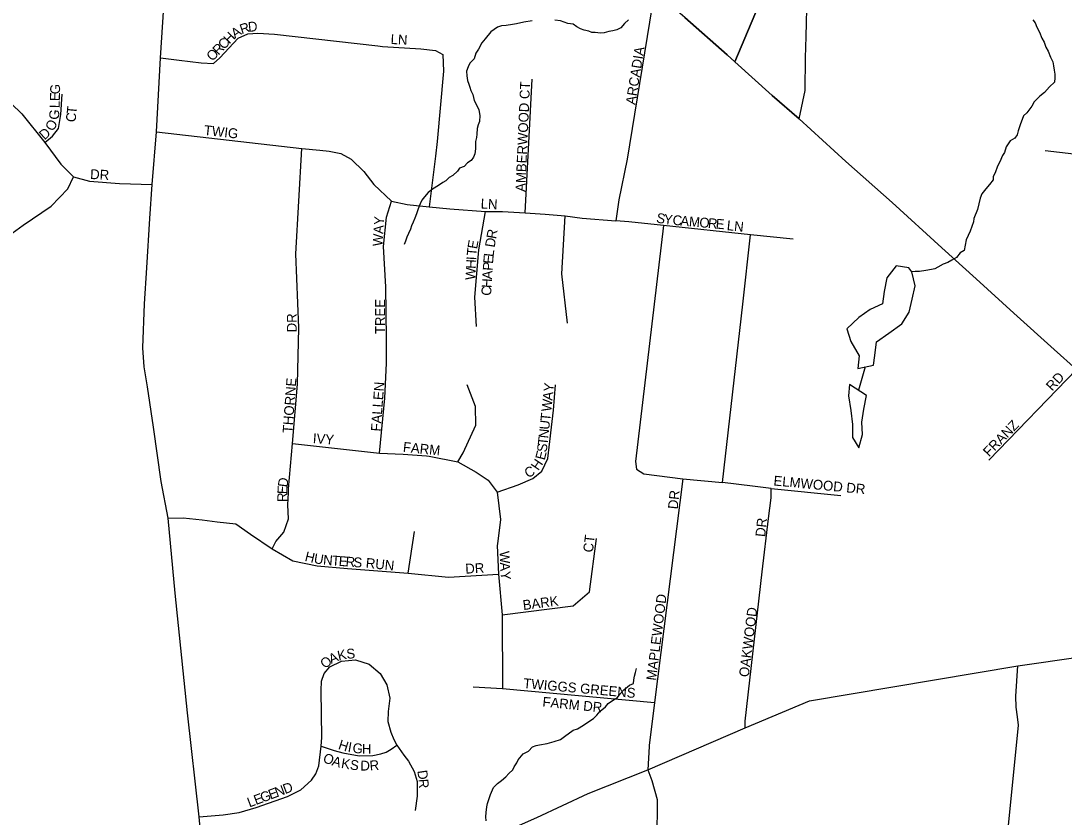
# Model space of a CAD drawing. Extents: x 1310247 to 1664935, y 235267 to 584339.
# Drawn here: x 1468683 to 1473984, y 382710 to 386758 of the extents above; entities that cross this region are included whole.
import ezdxf

# ---------------------------------------------------------------- set-up
doc = ezdxf.new("R2010")
doc.units = 0
for name, color, linetype in [('GM_X_County_Road', 7, 'Continuous'), ('GM_X_Minor_Lake', 7, 'Continuous'), ('GM_X_Minor_River', 7, 'Continuous'), ('GM_X_State_Route', 7, 'Continuous'), ('GM_X_Township', 7, 'Continuous'), ('GM_X_Township_Subdivision', 7, 'Continuous'), ('GM_X_Township_Subdivision_Text', 7, 'Continuous')]:
    doc.layers.add(name, color=color, linetype=linetype)

msp = doc.modelspace()

# ---------------------------------------------------------------- linework, layer by layer
at = {"layer": 'GM_X_County_Road'}
for points in [[(1469323, 385502.2), (1469338.9, 385753.1), (1469349.9, 385925.3), (1469371.4, 386193), (1469392.4, 386569.4), (1469404.8, 386750.3), (1469415.5, 386939.4), (1469438.8, 387333.7), (1469453.8, 387444.7), (1469472.5, 387553.3), (1469497.5, 387634.6), (1469531.3, 387755.2), (1469594.4, 387911.9), (1469712.7, 388197.8)], [(1472672.9, 386678.9), (1472679, 386889.6)], [(1472638.5, 386260.4), (1472668.2, 386404), (1472669.7, 386569.2), (1472672.9, 386678.9)], [(1469951.3, 379207.5), (1469884.8, 379867.2), (1469795, 380757.7), (1469689.1, 381580.7), (1469688.7, 381584.5), (1469664.8, 381773.5), (1469631.8, 382184.3), (1469611.9, 382453.7), (1469588.8, 382711.5), (1469528.9, 383240.6), (1469466.1, 383848.3), (1469431.8, 384230.3), (1469396.3, 384416.9), (1469357.2, 384693.3), (1469327.1, 384897.6), (1469309.5, 384999.4), (1469302.4, 385096), (1469311.5, 385319.8), (1469323, 385502.2)], [(1469631.8, 382184.3), (1469739.3, 382270), (1469796.8, 382310.5), (1469862.8, 382341.9), (1469923, 382361), (1470210.7, 382406.8), (1470403.5, 382438.3), (1470770.2, 382495.8), (1470886.6, 382517.6), (1471014.4, 382562.9), (1471171.7, 382650), (1471305.4, 382709.2), (1471565.7, 382829.8), (1471868.3, 382950.3), (1472363.3, 383163.8), (1472690.6, 383301.8), (1473749.7, 383478.7), (1474386, 383571.7), (1475352.7, 383737.9), (1475409, 383767.1)]]:
    msp.add_lwpolyline(points, dxfattribs=at)
at = {"layer": 'GM_X_Minor_Lake'}
msp.add_line((1472979.3, 384853.4), (1472893.9, 384909.1), dxfattribs=at)
for points in [[(1473211, 385481.6), (1473195.1, 385501.9), (1473131.1, 385513), (1473083.8, 385451.6), (1473070.6, 385381.6), (1473061.5, 385319.6), (1472998.8, 385290.6), (1472941.9, 385249.4), (1472880.7, 385192.3), (1472899.7, 385127.7), (1472942.6, 385054.7), (1472935.5, 384990.6)], [(1473016.1, 385007.3), (1473022.9, 385057.4), (1473030.1, 385125.5), (1473093.1, 385170.5), (1473160.2, 385217.5), (1473197.3, 385277.1), (1473212.5, 385343.1), (1473227.7, 385411), (1473211, 385481.6)], [(1472893.9, 384909.1), (1472888.9, 384851), (1472899.7, 384776.5), (1472908.5, 384706.1), (1472909.4, 384639.9), (1472940.6, 384587.2), (1472959.9, 384655.1), (1472956.9, 384717.3), (1472966.1, 384783.4), (1472979.3, 384853.4)]]:
    msp.add_lwpolyline(points, dxfattribs=at)
at = {"layer": 'GM_X_Minor_River'}
for p, q in [((1472935.5, 384990.6), (1473016.1, 385007.3)), ((1472973.2, 384998.4), (1472938.8, 384879.8))]:
    msp.add_line(p, q, dxfattribs=at)
for points in [[(1471280.3, 386758), (1471238.1, 386750.7), (1471201.8, 386743.3), (1471181.7, 386739.6), (1471149.5, 386734.2), (1471125.3, 386732.6), (1471105.1, 386724.9), (1471070.6, 386701.4), (1471041.9, 386665.8), (1471025.5, 386646), (1471008.9, 386614.2), (1470994.5, 386594.3), (1470986, 386564.4), (1470963.6, 386542.7), (1470955.2, 386524.8), (1470946.8, 386502.8), (1470948.4, 386478.7), (1470952, 386454.5), (1470959.8, 386436.3), (1470963.5, 386420.2), (1470969.3, 386404), (1470979, 386383.8), (1470986.5, 386353.5), (1470998.1, 386331.3), (1471009.7, 386305), (1471015.3, 386276.7), (1471012.8, 386246.7), (1471006.5, 386228.7)], [(1471770.2, 386763.5), (1471749.8, 386743.7), (1471731.4, 386722), (1471711.1, 386712.3), (1471691, 386706.6), (1471670.8, 386703), (1471646.7, 386697.4), (1471628.6, 386695.7), (1471600.5, 386698.2), (1471584.5, 386698.5), (1471568.5, 386704.8), (1471544.5, 386711.2), (1471526.6, 386717.5), (1471508.7, 386727.9), (1471488.8, 386740.3), (1471462.8, 386744.8), (1471424.9, 386757.5), (1471396.8, 386762)], [(1473825.8, 386763.6), (1473837.5, 386747.3), (1473845.2, 386725.1), (1473858.8, 386700.8), (1473870.4, 386670.4), (1473882.1, 386650.1), (1473891.7, 386623.9), (1473903.4, 386603.6), (1473914.9, 386573.3), (1473926.5, 386549), (1473930.2, 386528.8), (1473933.8, 386506.7), (1473937.5, 386486.6), (1473937.2, 386468.5), (1473934.8, 386446.4), (1473910.4, 386422.8), (1473883.8, 386393.1), (1473861.4, 386375.5), (1473832.8, 386345.8), (1473820.4, 386324), (1473795.7, 386290.3), (1473777.4, 386274.5), (1473771.1, 386256.6), (1473762.7, 386234.6), (1473756.3, 386214.7), (1473750, 386198.7), (1473745.7, 386178.7), (1473733.3, 386160.9), (1473711, 386147.2), (1473690.4, 386117.4), (1473681.9, 386089.5), (1473671.6, 386073.6)], [(1471006.5, 386228.7), (1471002.1, 386210.7), (1470999.7, 386182.6), (1470997.4, 386164.6), (1470993, 386144.6), (1470992.4, 386106.5), (1470990, 386082.4), (1470983.6, 386064.5), (1470971.3, 386048.6), (1470953.1, 386036.9), (1470934.7, 386017.1), (1470912.4, 386009.5), (1470902.1, 385993.6), (1470877.7, 385972), (1470859.5, 385962.2), (1470843.1, 385944.5), (1470826.9, 385936.7), (1470804.6, 385921), (1470774.1, 385901.5), (1470751.8, 385885.8), (1470733.4, 385864), (1470721, 385846.2), (1470712.7, 385828.3), (1470702.2, 385802.3), (1470693.7, 385776.4), (1470685.3, 385754.5), (1470677, 385734.5), (1470668.6, 385716.6), (1470662.3, 385698.6), (1470651.9, 385676.7), (1470643.6, 385658.8), (1470637.2, 385638.8), (1470630.9, 385620.9)], [(1473671.6, 386073.6), (1473657, 386041.7), (1473646.6, 386019.8), (1473634, 385985.9), (1473623.7, 385966), (1473623.4, 385950), (1473604.9, 385926.2), (1473586.5, 385904.4), (1473566, 385878.7), (1473557.6, 385856.7), (1473544.6, 385798.7), (1473525.7, 385752.9), (1473523.5, 385736.8), (1473506.6, 385689), (1473485.8, 385645.1), (1473476.8, 385591.1), (1473456.6, 385579.4), (1473438.1, 385555.6), (1473413.8, 385542), (1473393.5, 385530.3), (1473369.3, 385520.7), (1473342.9, 385505.1), (1473326.7, 385497.3), (1473310.6, 385493.6), (1473282.4, 385488.1), (1473250.2, 385484.6), (1473228.1, 385483), (1473208, 385481.4)], [(1471190.4, 382966.3), (1471202.8, 382986.1), (1471209.1, 383002.1), (1471235.7, 383031.8), (1471262, 383045.4), (1471282.5, 383067.1), (1471300.7, 383074.8), (1471318.8, 383078.5), (1471357, 383083.9), (1471393.3, 383095.3), (1471425.6, 383104.8), (1471446, 383120.5), (1471488.6, 383151.8), (1471510.9, 383159.5), (1471541.3, 383177), (1471569.7, 383196.6), (1471592, 383212.3), (1471610.4, 383228), (1471626.8, 383249.8), (1471653.3, 383271.5), (1471667.6, 383287.3), (1471694, 383306.9), (1471714.3, 383318.6), (1471728.6, 383336.4), (1471747.1, 383358.2), (1471775.6, 383381.8), (1471795.8, 383389.5), (1471798.1, 383407.5), (1471800.4, 383427.5), (1471806.7, 383445.5), (1471811.1, 383465.5)], [(1471047.3, 382691.6), (1471045.6, 382711.7), (1471048, 382733.8), (1471050.5, 382761.9), (1471054.8, 382779.9), (1471069.6, 382825.8), (1471084.3, 382861.7), (1471104.7, 382881.4), (1471125, 382897.1), (1471147.4, 382914.8), (1471161.8, 382932.6), (1471182.1, 382950.4), (1471190.4, 382966.3)]]:
    msp.add_lwpolyline(points, dxfattribs=at)
at = {"layer": 'GM_X_State_Route'}
msp.add_lwpolyline([(1472056.2, 386774.4), (1472272.8, 386585), (1472311.6, 386550), (1472501, 386379.2), (1472638.5, 386260.4), (1472874.8, 386043.7), (1473111, 385833.7), (1473362.7, 385603.3), (1473537.9, 385446.8), (1473728.6, 385272), (1473933.2, 385086.8), (1474047.1, 384986.2)], dxfattribs=at)
at = {"layer": 'GM_X_Township'}
for points in [[(1474999.3, 392923.3), (1473511.9, 389396.4), (1473212.8, 388687.1), (1472733.2, 387549.8), (1472704, 387480.7), (1472311.6, 386550), (1472272.8, 386585), (1472056.3, 386774.4), (1471903.4, 386907.9), (1471841.7, 386961.8), (1471556.3, 387217.5), (1471391.1, 387362.3), (1471229.3, 387502.6), (1471048.4, 387658.4), (1470858.3, 387828), (1470692.2, 387973.6), (1470498.7, 388143.1), (1470328.6, 388301.9), (1470142, 388469.8), (1470053.2, 388550.6), (1469914.4, 388685.4), (1469108.8, 388730.1), (1468217, 388814.3)], [(1474047.1, 384986.2), (1473933.2, 385086.8), (1473728.6, 385272), (1473537.9, 385446.8), (1473362.7, 385603.3), (1473111, 385833.7), (1472874.8, 386043.7), (1472638.5, 386260.4), (1472501, 386379.2), (1472311.6, 386550), (1472704, 387480.7)], [(1472056.3, 386774.4), (1472272.8, 386585), (1472311.6, 386550), (1472501, 386379.2), (1472638.5, 386260.4), (1472874.8, 386043.7), (1473111, 385833.7), (1473362.7, 385603.3), (1473537.9, 385446.8), (1473728.6, 385272), (1473933.2, 385086.8), (1474047.1, 384986.2)]]:
    msp.add_lwpolyline(points, dxfattribs=at)
at = {"layer": 'GM_X_Township_Subdivision'}
for points in [[(1471903.4, 386908), (1471764.4, 386054.3), (1471721.2, 385847.5), (1471705.6, 385740.5)], [(1469392.4, 386569.4), (1469487.4, 386557.9), (1469598.2, 386543.8), (1469661.5, 386540.3), (1469693.2, 386570.2), (1469786.4, 386670.4), (1469835.6, 386691.5), (1469886.6, 386695), (1469971, 386689.7), (1470497.3, 386630.7)], [(1470497.3, 386630.7), (1470519.7, 386628.2), (1470714.9, 386615.9), (1470790.5, 386607.1), (1470827.5, 386586), (1470831, 386501.6), (1470797.5, 386144.5)], [(1467674, 386463.2), (1468096.7, 386418.5), (1468518.9, 386374.8), (1468579.6, 386361.7), (1468633.9, 386337.1), (1468687.3, 386286), (1468805.3, 386138.8), (1468885, 386029), (1468949.6, 385964.4), (1469031.5, 385942.5), (1469184.4, 385931.3), (1469349.9, 385925.3)], [(1471245.5, 385781.5), (1471281.3, 386460.8)], [(1468805.3, 386138.8), (1468843, 386171.3), (1468874.6, 386210.8), (1468886, 386281.1), (1468892.2, 386384.7)], [(1469371.4, 386193), (1470111.2, 386109.8), (1470202.2, 386100.5), (1470248.7, 386094.9), (1470308.1, 386083.8), (1470362, 386054.1), (1470425.1, 385992.8), (1470477.1, 385925.9), (1470566.3, 385840.5), (1470646.1, 385823.8), (1470757.6, 385812.6), (1470863.4, 385801.5), (1471044.2, 385788.1), (1471130.7, 385788.1), (1471245.5, 385781.5), (1471347, 385774.8), (1471448.4, 385766.5), (1471535.6, 385754.2), (1471705.6, 385740.5)], [(1470797.5, 386144.5), (1470790.5, 386070.7), (1470757.6, 385812.6)], [(1470042.5, 384359.6), (1470043.4, 384379.6), (1470062.9, 384608.9), (1470087.8, 384911.2), (1470095, 385197.4), (1470080.7, 385574.3), (1470111.2, 386109.8)], [(1474906.6, 385979.1), (1473888.6, 386097.2)], [(1468619.6, 385665.6), (1468694.6, 385719.8), (1468836.5, 385815.6), (1468921.9, 385903.3), (1468949.6, 385964.4)], [(1470505.6, 384560.9), (1470532.3, 384839.2), (1470541.2, 385017.8), (1470540.3, 385143.2), (1470536.6, 385405.9), (1470525.4, 385610.2), (1470540.3, 385760.6), (1470566.3, 385840.5)], [(1470998, 385204), (1470989.5, 385353.7), (1471009.3, 385593.9), (1471044.2, 385788.1)], [(1471460, 385220.9), (1471431.8, 385472.1), (1471448.4, 385766.5)], [(1472606.6, 385648.1), (1472389.9, 385670.8), (1471947.7, 385717.3), (1471771.6, 385735.8), (1471705.6, 385740.5)], [(1471947.7, 385717.3), (1471806.7, 384517.9), (1471810.6, 384479.8), (1471847.7, 384455.9), (1472047.1, 384429.6), (1471902.8, 383293.4), (1471875.9, 383075)], [(1472363.3, 383163.8), (1472363.3, 383197.4), (1472449.2, 383956.8), (1472482.3, 384228.6), (1472494.8, 384332.8), (1472495.4, 384381.2), (1472400.3, 384392.3), (1472248.6, 384410.6), (1472351.3, 385317.7), (1472389.9, 385670.8)], [(1473601.6, 384524.2), (1474047.1, 384986.2)], [(1470903, 384515.8), (1470929.8, 384561.8), (1470994.5, 384703.2), (1470992.7, 384797.4), (1470950.1, 384907.6)], [(1471103.5, 384362.9), (1471209.6, 384399.2), (1471284.4, 384431.9), (1471330.5, 384468.5), (1471360.7, 384532.5), (1471389.2, 384779.6), (1471399.8, 384907.6)], [(1470062.9, 384608.9), (1470505.6, 384560.9), (1470624.7, 384555.6), (1470743.4, 384546.1)], [(1470743.4, 384546.1), (1470758, 384545), (1470903, 384515.8), (1470996.3, 384463.2), (1471056.7, 384422.3), (1471103.5, 384362.9), (1471119.7, 384223.8), (1471104.6, 384099.5)], [(1472047.1, 384429.6), (1472248.6, 384410.6)], [(1472495.4, 384381.2), (1472849.7, 384345.3)], [(1469959.9, 384073.8), (1469977.6, 384111.2), (1470018.5, 384159.2), (1470043.4, 384226.7), (1470039.8, 384297.9), (1470042.5, 384359.6)], [(1469431.8, 384230.3), (1469508.3, 384232.1), (1469604.3, 384221.4), (1469680.7, 384210.7), (1469774.9, 384201.9), (1469849.6, 384148.5), (1469959.9, 384073.8), (1470064.8, 384013.4), (1470189.2, 383988.5), (1470343.1, 383974.6), (1470650.4, 383950.5), (1470856.1, 383929.7), (1471109.3, 383945.6)], [(1470650.4, 383950.5), (1470682.8, 384162.3)], [(1471129.4, 383738.4), (1471488.6, 383783.7), (1471572.7, 383854.9), (1471608.3, 384126.7)], [(1471104.6, 384099.5), (1471103.5, 384091.1), (1471109.3, 383945.6), (1471129.4, 383738.4), (1471131, 383364.6)], [(1469588.8, 382711.5), (1469710.8, 382721.8), (1469792.9, 382734.3), (1469878.2, 382759), (1470037.3, 382814.8), (1470105.6, 382848.9), (1470159.3, 382897.5), (1470181.6, 382930.3), (1470196.5, 382971.9), (1470208.1, 383071.8), (1470213, 383114.5), (1470208.9, 383354.3), (1470209.9, 383401.8), (1470223.5, 383441), (1470252.3, 383474.2), (1470312.2, 383503.1), (1470382.5, 383509.3), (1470452.8, 383488.6), (1470508.6, 383441.1), (1470541.7, 383383.2), (1470558.2, 383315), (1470549.9, 383246.8), (1470547.9, 383197.2), (1470562.3, 383141.4), (1470578.2, 383105.6), (1470593.2, 383076.9), (1470628.5, 383025.6), (1470653.3, 382994.6), (1470682.2, 382943), (1470696.7, 382891.3), (1470696.7, 382816.9), (1470686.3, 382744.5)], [(1473673.5, 382402.9), (1473678, 382441.8), (1473686.5, 382515.7), (1473753.3, 383178.5), (1473746.9, 383219.8), (1473740.5, 383268.9), (1473738.3, 383325.8), (1473749.7, 383478.7)], [(1470980.6, 383372.7), (1471131, 383364.6), (1471902.8, 383293.4)], [(1470208.1, 383071.8), (1470275.3, 383049.4), (1470318.3, 383037.7), (1470401.7, 383022.1), (1470472, 383023.4), (1470512, 383031.7), (1470539.7, 383040.3), (1470563.8, 383056.6), (1470593.2, 383076.9)], [(1471875.9, 383075), (1471875.3, 383070.2), (1471868.3, 382950.3), (1471889.2, 382896.9), (1471915.9, 382799.9), (1471915.9, 382751.7), (1471915.9, 382714.2), (1471912.2, 382645), (1471911.4, 382618.3), (1471907.8, 382571.4), (1471905.1, 382524.6), (1471903.4, 382453.1), (1471975.4, 382141.5)]]:
    msp.add_lwpolyline(points, dxfattribs=at)

# ---------------------------------------------------------------- texts
at = {"layer": 'GM_X_Township_Subdivision_Text'}
for s, rotation, p in [('A', 33.5507, (1469771.1, 386666.8)), ('R', 18.2276, (1469804.6, 386689.6)), ('D', 5.8889, (1469839.4, 386701.4)), ('C', 45.3949, (1469714.5, 386609)), ('H', 45.3817, (1469742.3, 386637.2)), ('LN', 356.9884, (1470560.7, 386640.4)), ('O', 45.4017, (1469655.8, 386549.5)), ('R', 45.4081, (1469686.7, 386580.8)), ('ARCADIA', 80.8392, (1471805, 386329)), ('AMBERWOOD CT', 87.4881, (1471246, 385887.9)), ('E', 88.6381, (1468880.5, 386349.1)), ('G', 88.6416, (1468881.3, 386384.3)), ('L', 88.2096, (1468879.4, 386313.5)), ('G', 85.3874, (1468875.2, 386253.8)), ('C', 82.179, (1468959.5, 386240.4)), ('T', 84.885, (1468965.1, 386282.2)), ('O', 60.4287, (1468846.5, 386192.9)), ('TWIG', 353.6571, (1469610.9, 386178.4)), ('D', 42.0928, (1468803, 386149.9)), ('DR', 357.1392, (1469033.9, 385954)), ('LN', 356.9884, (1471018.3, 385804.4)), ('WAY', 86.6354, (1470520, 385610.8)), ('S', 348.8937, (1471909, 385733.8)), ('Y', 353.5139, (1471947.9, 385726.3)), ('C', 355.0423, (1471993.1, 385721.2)), ('A', 355.0331, (1472032.5, 385717.8)), ('M', 355.0216, (1472076.3, 385714)), ('O', 355.049, (1472129, 385709.4)), ('R', 355.0387, (1472172.8, 385705.6)), ('E', 355.0208, (1472212.2, 385702.2)), ('LN', 353.982, (1472268.4, 385694.4)), ('D', 80.9796, (1471090.3, 385603.8)), ('R', 79.6951, (1471097.1, 385646.9)), ('T', 84.8847, (1470998, 385561.7)), ('E', 80.0885, (1471001, 385595.7)), ('L', 83.4003, (1471084.7, 385556.3)), ('H', 86.6573, (1470994.2, 385496.3)), ('I', 86.631, (1470996.7, 385540.2)), ('E', 85.377, (1471081.9, 385521.6)), ('W', 86.6523, (1470990.9, 385439.2)), ('A', 86.6977, (1471077.1, 385442.9)), ('P', 86.3367, (1471079.7, 385486.7)), ('H', 86.694, (1471074.6, 385399)), ('C', 86.6949, (1471072.3, 385359.4)), ('TREE', 90, (1470533.2, 385165.9)), ('DR', 90, (1470084.4, 385174.6)), ('RD', 47.1199, (1473923.9, 384872.9)), ('THORNE', 85.7972, (1470062.5, 384660.5)), ('FALLEN', 85.7618, (1470511.3, 384669.4)), ('Y', 83.737, (1471388.7, 384870.1)), ('A', 83.7401, (1471383.9, 384826.3)), ('W', 83.7205, (1471377.6, 384769.4)), ('T', 83.7322, (1471372.3, 384721.3)), ('U', 83.7401, (1471367.5, 384677.6)), ('FRANZ', 45.8809, (1473602.8, 384538.7)), ('IVY', 355.4282, (1470165, 384612)), ('T', 83.7509, (1471358.9, 384598.9)), ('N', 83.7153, (1471362.7, 384633.8)), ('FARM', 354.1402, (1470622.7, 384568)), ('S', 82.7445, (1471354.3, 384563)), ('H', 56.272, (1471312.4, 384468.9)), ('E', 75.7011, (1471344.4, 384522.3)), ('C', 29.2268, (1471259.1, 384432.2)), ('D', 82.7693, (1470037.7, 384385.3)), ('ELMWOOD DR', 354.5889, (1472505.9, 384396.4)), ('E', 87.4582, (1470036.2, 384351.3)), ('R', 89.7814, (1470036.1, 384312.2)), ('DR', 83.9934, (1472020.5, 384273.6)), ('DR', 83.9832, (1472464.9, 384132.8)), ('CT', 83.2946, (1471589.3, 384053.7)), ('H', 346.1864, (1470122.6, 384013.4)), ('W', 272.472, (1471115.2, 384061.8)), ('U', 350.2289, (1470169.1, 384002.1)), ('N', 355.5224, (1470217.4, 383994)), ('T', 355.5154, (1470261.3, 383990.6)), ('E', 355.5154, (1470296.4, 383987.8)), ('R', 355.5326, (1470331.5, 383985.1)), ('S', 355.5435, (1470371, 383982)), ('RUN', 354.0903, (1470433.6, 383978.4)), ('DR', 3.011, (1470942.5, 383947.7)), ('A', 272.4487, (1471117.7, 384004.6)), ('Y', 275.3363, (1471119.8, 383957.9)), ('MAPLEWOOD', 82.9533, (1471910.5, 383402.6)), ('BARK', 7.3022, (1471236.6, 383762.8)), ('OAKWOOD', 82.8757, (1472381.3, 383420.2)), ('O', 39.9231, (1470229.4, 383462.1)), ('A', 23.4454, (1470259.9, 383488.3)), ('K', 13.2305, (1470298.1, 383505.1)), ('S', 4.8952, (1470339, 383514.9)), ('TWIGGS GREENS', 354.851, (1471234.3, 383366.8)), ('FARM DR', 354.472, (1471331.7, 383272.4)), ('H', 342.2978, (1470292.3, 383057.7)), ('I', 350.1172, (1470341.5, 383042.5)), ('G', 353.412, (1470366.3, 383038.3)), ('H', 359.4521, (1470415.7, 383032.9)), ('O', 338.4665, (1470213.6, 382992.1)), ('A', 344.1103, (1470259.6, 382974.2)), ('K', 350.3881, (1470307.8, 382960.9)), ('S', 352.1947, (1470352.9, 382953.3)), ('D', 359.6097, (1470408, 382947.3)), ('R', 4.7327, (1470456.9, 382947.2)), ('D', 278.4886, (1470697.1, 382945.6)), ('R', 273.5476, (1470703.4, 382903.2)), ('G', 20.5433, (1469910.1, 382783.8)), ('E', 20.5678, (1469951.3, 382799.3)), ('N', 20.5714, (1469984.3, 382811.6)), ('D', 20.5433, (1470025.5, 382827.1)), ('L', 20.5433, (1469844.2, 382759.1)), ('E', 20.5833, (1469877.2, 382771.5))]:
    msp.add_text(s, height=50, rotation=rotation, dxfattribs=at).set_placement(p)

doc.saveas('drawing.dxf')
